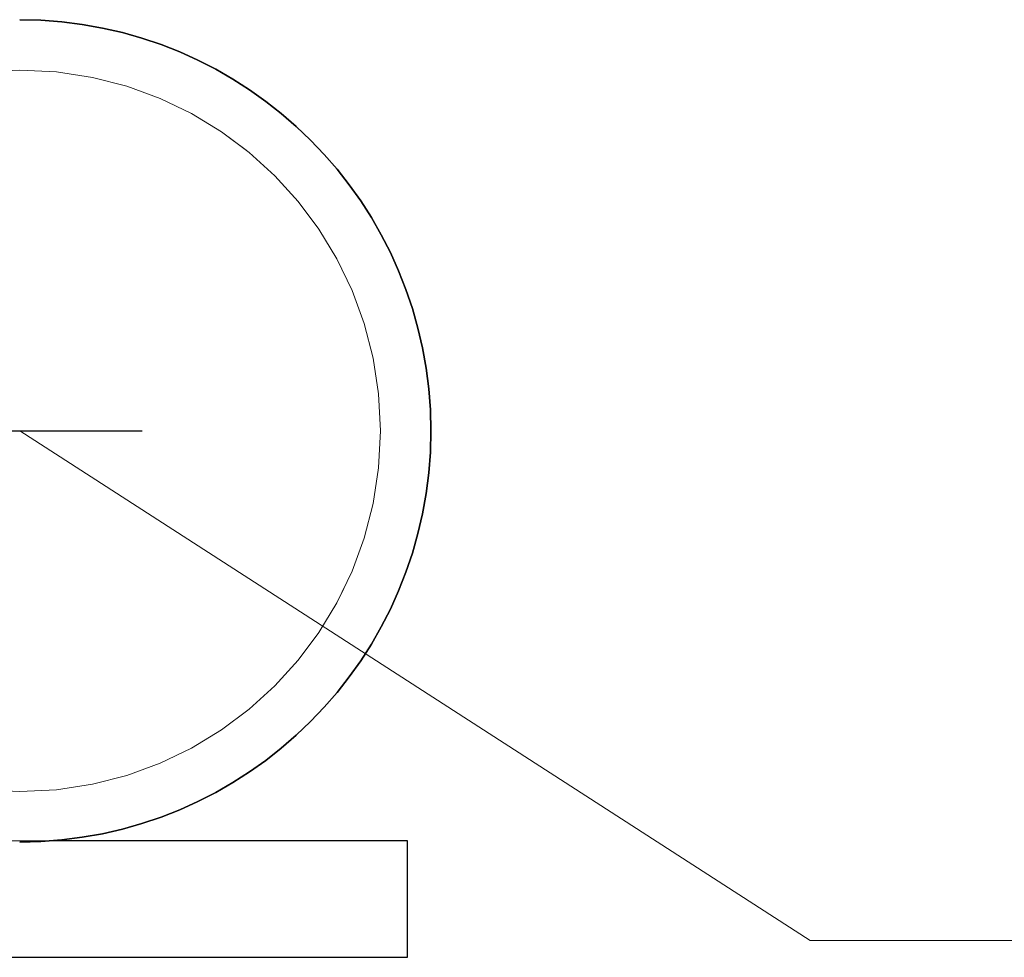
# Model space of a CAD drawing. Header units: millimetres. Extents: x -851 to 2, y 9346 to 10016.
# Tile 296 of 505: x -483.87 to -481.33, y 9760.22 to 9762.63. Entities that reach past the tile are written whole.
import ezdxf

# ---------------------------------------------------------------- set-up
doc = ezdxf.new("R2010")
doc.units = ezdxf.units.MM
doc.header["$LTSCALE"] = 10
doc.linetypes.add('HIDDEN', pattern=[0.375, 0.25, -0.125])
doc.linetypes.add('MITTE', pattern=[2, 1.25, -0.25, 0.25, -0.25])
for name, color, linetype, lineweight in [('PS_Hidden', 2, 'HIDDEN', 9), ('PS_Pos', 1, 'Continuous', 15), ('PS_Shape', 161, 'Continuous', 30), ('PS_SOLID', 7, 'Continuous', 30)]:
    doc.layers.add(name, color=color, linetype=linetype, lineweight=lineweight)
doc.layers.add('PS_Mid', color=5, linetype='MITTE')

# ---------------------------------------------------------------- blocks, each defined once
blk = doc.blocks.new('*X547')
at = {"layer": 'PS_Hidden', "color": 2, "linetype": 'HIDDEN'}
blk.add_line((-483.7912, 9760.5177), (-486.8684, 9760.5177), dxfattribs=at)
at = {"layer": 'PS_Hidden', "color": 2, "extrusion": (0, 0, -1)}
blk.add_circle((483.8684, 9761.5749), 0.93, dxfattribs=at)
at = {"layer": 'PS_Hidden', "color": 2}
blk.add_circle((-483.8684, 9761.5749), 0.93, dxfattribs=at)
at = {"layer": 'PS_Mid', "color": 5, "linetype": 'MITTE'}
for p, q in [((-536.0525, 9761.5749), (-481.6843, 9761.5749)), ((-483.8684, 9761.5749), (-483.8684, 9761.5749))]:
    blk.add_line(p, q, dxfattribs=at)
at = {"layer": 'PS_SOLID', "color": 7, "linetype": 'Continuous'}
for p, q in [((-482.8684, 9760.5177), (-483.7912, 9760.5177)), ((-482.8684, 9760.2177), (-482.8684, 9760.5177)), ((-486.8684, 9760.2177), (-482.8684, 9760.2177))]:
    blk.add_line(p, q, dxfattribs=at)
at = {"layer": 'PS_SOLID'}
for start, end in [(0, 90), (270, 0)]:
    blk.add_arc((-483.8684, 9761.5749), 1.06, start, end, dxfattribs=at)
at = {"layer": 'PS_SOLID', "extrusion": (0, 0, -1)}
for start, end in [(90, 180), (180, 270)]:
    blk.add_arc((483.8684, 9761.5749), 1.06, start, end, dxfattribs=at)
blk = doc.blocks.new('*X602')
at = {"color": 1}
for p, q in [((-483.8684, 9761.5749), (-481.8312, 9760.2611)), ((-481.8312, 9760.2611), (-476.8312, 9760.2611))]:
    blk.add_line(p, q, dxfattribs=at)

msp = doc.modelspace()

# ---------------------------------------------------------------- block references
at = {"layer": 'PS_Pos'}
msp.add_blockref('*X602', (0, 0), dxfattribs=at)
at = {"layer": 'PS_Shape', "color": 31}
msp.add_blockref('*X547', (0, 0), dxfattribs=at)

doc.saveas('drawing.dxf')
